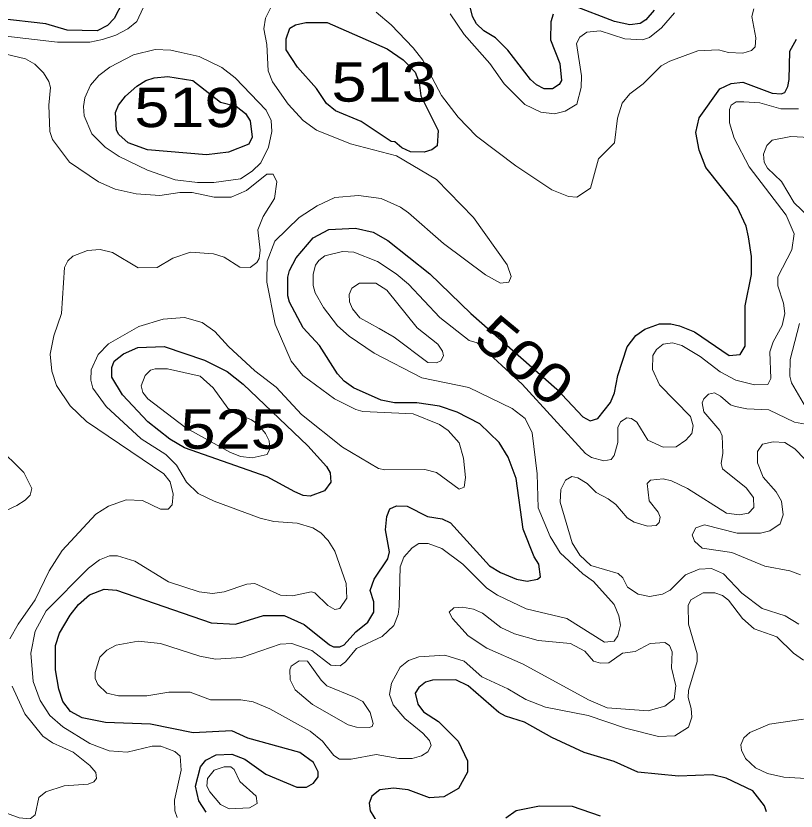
# Model space of a CAD drawing. Extents: x 577 to 602.9, y 7483.8 to 7511.6.
# Drawn here: x 581.887 to 583.474, y 7497.389 to 7499.006 of the extents above; entities that cross this region are included whole.
import ezdxf
from ezdxf.enums import TextEntityAlignment as Align

# ---------------------------------------------------------------- set-up
doc = ezdxf.new("R2010")
doc.units = 0
doc.header["$LTSCALE"] = 0.032
doc.layers.add('1', color=7, linetype='Continuous', lineweight=25)
doc.layers.add('2', color=7, linetype='Continuous', lineweight=13)
doc.layers.add('61', color=7, linetype='Continuous')

msp = doc.modelspace()

# ---------------------------------------------------------------- linework, layer by layer
at = {"layer": '1'}
for points in [[(581.8413, 7499.3597), (581.9518, 7499.4296), (581.9693, 7499.4368), (581.9924, 7499.4376), (582.0019, 7499.4344), (582.013, 7499.4233), (582.0266, 7499.3803), (582.0234, 7499.331), (582.0075, 7499.2634), (582.0075, 7499.2213), (582.0107, 7499.207), (582.0305, 7499.1712), (582.0878, 7499.1124), (582.1053, 7499.0646), (582.1037, 7499.0336), (582.087, 7499.001), (582.0735, 7498.9867), (582.0521, 7498.9759), (581.9916, 7498.9772), (581.9478, 7498.9899), (581.8517, 7499.0006)], [(583.1851, 7499.0177), (583.1684, 7498.9979), (583.1565, 7498.9907), (583.1358, 7498.9883), (583.1048, 7498.9947), (583.0197, 7499.0273)], [(582.98, 7499.0098), (582.9752, 7498.9939), (582.9744, 7498.9573), (582.9935, 7498.9096), (582.9967, 7498.8746), (582.9919, 7498.8666), (582.9784, 7498.8579), (582.9617, 7498.8579), (582.9458, 7498.8659), (582.9339, 7498.877), (582.8877, 7498.9366), (582.8623, 7498.9613), (582.8384, 7498.9756), (582.8241, 7498.9899), (582.8154, 7499.005), (582.8114, 7499.0217)], [(582.4329, 7497.7868), (582.4735, 7497.7685), (582.5251, 7497.7272), (582.5331, 7497.7232), (582.5458, 7497.7232), (582.5546, 7497.7272), (582.5784, 7497.7534), (582.6031, 7497.7733), (582.615, 7497.7932), (582.615, 7497.8146), (582.6078, 7497.8377), (582.6158, 7497.8607), (582.6436, 7497.9021), (582.6468, 7497.9164), (582.6388, 7497.9609), (582.6412, 7497.988), (582.6476, 7498.0039), (582.6611, 7498.0094), (582.6826, 7498.0087), (582.7239, 7497.988), (582.7541, 7497.9832), (582.7708, 7497.9753), (582.8504, 7497.8878), (582.8726, 7497.8743), (582.9052, 7497.8607), (582.9267, 7497.8568), (582.9482, 7497.8607), (582.9537, 7497.8655), (582.9506, 7497.891), (582.941, 7497.9061), (582.9188, 7497.9625), (582.9044, 7498.0651), (582.8885, 7498.1088), (582.8702, 7498.1383), (582.8305, 7498.1764), (582.7844, 7498.2003), (582.7486, 7498.2122), (582.7025, 7498.2194), (582.6571, 7498.2194), (582.6301, 7498.2249), (582.5736, 7498.2496), (582.5546, 7498.2631), (582.541, 7498.2782), (582.5045, 7498.3355), (582.4711, 7498.372), (582.4432, 7498.4237), (582.4401, 7498.4365), (582.4401, 7498.4746), (582.4432, 7498.4881), (582.4568, 7498.5144), (582.4917, 7498.5549), (582.5235, 7498.5716), (582.5776, 7498.5748), (582.6134, 7498.5661), (582.6436, 7498.5494), (582.7287, 7498.4818), (582.8122, 7498.4007), (582.9871, 7498.2472), (583.0404, 7498.1907), (583.0547, 7498.1828), (583.0706, 7498.1876), (583.0961, 7498.2202), (583.1048, 7498.2393), (583.1112, 7498.275), (583.1303, 7498.3331), (583.1478, 7498.3561), (583.1661, 7498.3689), (583.1963, 7498.38), (583.2193, 7498.38), (583.2368, 7498.376), (583.267, 7498.3633), (583.3378, 7498.3156), (583.3601, 7498.3172), (583.3704, 7498.3347), (583.3704, 7498.4166), (583.3831, 7498.4802), (583.3831, 7498.5168), (583.3768, 7498.5565), (583.372, 7498.5788), (583.3537, 7498.6178), (583.2901, 7498.6981), (583.2766, 7498.7331), (583.2702, 7498.7688), (583.2766, 7498.7991), (583.3187, 7498.8579), (583.3418, 7498.869), (583.3656, 7498.8714), (583.4253, 7498.8492), (583.4436, 7498.8476), (583.4507, 7498.8507), (583.4571, 7498.8627), (583.4595, 7498.877), (583.4611, 7498.9342), (583.4746, 7498.9589)], [(582.2739, 7497.3868), (582.2588, 7497.4099), (582.2524, 7497.4393), (582.2627, 7497.4791), (582.2731, 7497.4926), (582.2945, 7497.5029), (582.3263, 7497.5045), (582.3526, 7497.4942), (582.3955, 7497.464), (582.4583, 7497.4377), (582.4782, 7497.4377), (582.4925, 7497.4457), (582.5021, 7497.4584), (582.5021, 7497.4687), (582.4925, 7497.4878), (582.4647, 7497.5077), (582.3589, 7497.5371), (582.3263, 7497.5522), (582.2476, 7497.5482), (582.1609, 7497.5657), (582.0695, 7497.5689), (582.0218, 7497.5785), (581.9979, 7497.5912), (581.9828, 7497.6119), (581.9741, 7497.6365), (581.9677, 7497.6763), (581.9677, 7497.7256), (581.9757, 7497.751), (581.9971, 7497.7876), (582.0146, 7497.8091), (582.0369, 7497.8289), (582.0663, 7497.8401), (582.0918, 7497.8385), (582.2842, 7497.7717), (582.3335, 7497.7693), (582.3908, 7497.7868), (582.4329, 7497.7868)], [(583.4134, 7497.3876), (583.4094, 7497.3995), (583.3855, 7497.4298), (583.3314, 7497.456), (583.3036, 7497.4624), (583.2344, 7497.46), (583.1517, 7497.4679), (583.104, 7497.4894), (583.0428, 7497.5077), (582.9768, 7497.5387), (582.9211, 7497.5697), (582.883, 7497.5816), (582.8695, 7497.5896), (582.8066, 7497.6437), (582.782, 7497.6556), (582.7343, 7497.6548), (582.72, 7497.6508), (582.7064, 7497.6405), (582.6993, 7497.6286), (582.7048, 7497.6063), (582.716, 7497.5904), (582.7462, 7497.5713), (582.7868, 7497.5308), (582.8058, 7497.491), (582.8058, 7497.4679), (582.7875, 7497.4345), (582.7573, 7497.4178), (582.7279, 7497.4155), (582.685, 7497.4321), (582.6548, 7497.4353), (582.6269, 7497.4321), (582.611, 7497.4194), (582.6055, 7497.4051), (582.6078, 7497.3892), (582.6222, 7497.3646)], [(582.8838, 7497.3749), (582.9044, 7497.39), (582.9521, 7497.3995), (583.0181, 7497.3988), (583.0754, 7497.3789)]]:
    msp.add_lwpolyline(points, dxfattribs=at)
for points in [[(582.6504, 7498.751), (582.5895, 7498.7911), (582.5371, 7498.8134), (582.5188, 7498.8277), (582.4981, 7498.8587), (582.4599, 7498.9016), (582.4369, 7498.9374), (582.4369, 7498.9597), (582.444, 7498.9812), (582.456, 7498.9883), (582.4766, 7498.9931), (582.5204, 7498.9931), (582.642, 7498.939), (582.6746, 7498.9167), (582.6993, 7498.8921), (582.7072, 7498.8706), (582.7104, 7498.8436), (582.7458, 7498.773), (582.744, 7498.7418), (582.733, 7498.7335), (582.7174, 7498.7289), (582.6897, 7498.7299), (582.6722, 7498.7378), (582.6579, 7498.7498)], [(582.1962, 7498.8832), (582.2467, 7498.8749), (582.3033, 7498.8309), (582.3351, 7498.8229), (582.3542, 7498.8078), (582.3637, 7498.7927), (582.3677, 7498.7593), (582.3605, 7498.745), (582.3192, 7498.7291), (582.2747, 7498.7235), (582.1546, 7498.7339), (582.1156, 7498.7482), (582.0965, 7498.7649), (582.0918, 7498.7736), (582.0894, 7498.8094), (582.0957, 7498.8245), (582.1101, 7498.8428), (582.1331, 7498.8635), (582.1514, 7498.8746), (582.1681, 7498.8802)], [(582.4544, 7498.0384), (582.3984, 7498.0688), (582.2301, 7498.1279), (582.1999, 7498.1454), (582.1554, 7498.1804), (582.1037, 7498.2353), (582.0822, 7498.2711), (582.0822, 7498.2909), (582.087, 7498.3037), (582.1061, 7498.3188), (582.1347, 7498.3315), (582.1888, 7498.3339), (582.2707, 7498.306), (582.3168, 7498.283), (582.3494, 7498.2575), (582.4806, 7498.1319), (582.5188, 7498.0898), (582.5259, 7498.077), (582.5275, 7498.058), (582.5148, 7498.0405), (582.4854, 7498.0293), (582.4711, 7498.0309)]]:
    msp.add_lwpolyline(points, close=True, dxfattribs=at)
at = {"layer": '2'}
for points in [[(582.4997, 7498.6201), (582.5355, 7498.6368), (582.584, 7498.6408), (582.6301, 7498.6345), (582.6691, 7498.617), (582.6858, 7498.6058), (582.7565, 7498.543), (582.8424, 7498.4794), (582.8726, 7498.4627), (582.8893, 7498.4643), (582.8941, 7498.4762), (582.8861, 7498.5001), (582.8178, 7498.5963), (582.7422, 7498.6734), (582.6611, 7498.7219), (582.5673, 7498.7458), (582.4981, 7498.7736), (582.4711, 7498.7935), (582.4409, 7498.8269), (582.409, 7498.8722), (582.4003, 7498.8945), (582.3971, 7498.9478), (582.3915, 7498.9796), (582.3947, 7499.0018), (582.4162, 7499.0456)], [(582.1458, 7499.0225), (582.1331, 7498.9947), (582.1148, 7498.9796), (582.0902, 7498.9668), (582.0631, 7498.9581), (582.0377, 7498.9525), (581.9717, 7498.9525), (581.8604, 7498.966)], [(582.6198, 7499.0138), (582.65, 7498.9883), (582.6953, 7498.9414), (582.7144, 7498.9159), (582.7526, 7498.8444), (582.7868, 7498.7999), (582.8241, 7498.7617), (582.9036, 7498.7013), (582.9768, 7498.6527), (583.011, 7498.6392), (583.0277, 7498.6376), (583.0555, 7498.6559), (583.0722, 7498.7156), (583.1048, 7498.7482), (583.1104, 7498.7983), (583.1199, 7498.8285), (583.1358, 7498.8476), (583.1629, 7498.8682), (583.1994, 7498.9048), (583.2169, 7498.9144), (583.2742, 7498.935), (583.3163, 7498.9374), (583.3362, 7498.9319), (583.3656, 7498.9303), (583.3831, 7498.9358), (583.3903, 7498.943), (583.3919, 7498.9613), (583.3839, 7499.005), (583.3879, 7499.0209)], [(583.2265, 7499.0122), (583.2002, 7498.9819), (583.1756, 7498.9621), (583.1613, 7498.9573), (583.1255, 7498.9597), (583.0754, 7498.9756), (583.0484, 7498.9732), (583.0341, 7498.9629), (583.0269, 7498.9501), (583.0372, 7498.8841), (583.0364, 7498.8603), (583.0277, 7498.8269), (583.0038, 7498.8126), (582.9824, 7498.807), (582.9545, 7498.8102), (582.9219, 7498.8261), (582.8798, 7498.8682), (582.8512, 7498.9096), (582.7987, 7498.9684), (582.7701, 7499.0106)], [(581.8461, 7498.9334), (581.9065, 7498.9191), (581.9256, 7498.908), (581.9431, 7498.8905), (581.9542, 7498.873), (581.9574, 7498.8603), (581.9542, 7498.8245), (581.9558, 7498.7712), (581.9614, 7498.7545), (581.9963, 7498.7084), (582.0552, 7498.6686), (582.0886, 7498.6535), (582.1315, 7498.644), (582.18, 7498.6408), (582.2206, 7498.6472), (582.2452, 7498.6472), (582.2906, 7498.6376), (582.3248, 7498.6376), (582.3558, 7498.6512), (582.3971, 7498.6846), (582.4106, 7498.6846), (582.4178, 7498.6686), (582.413, 7498.6345), (582.39, 7498.5979), (582.3788, 7498.5708), (582.3836, 7498.5295), (582.382, 7498.5128), (582.3772, 7498.5048), (582.3637, 7498.4945), (582.3422, 7498.4953), (582.3104, 7498.5152), (582.289, 7498.5223), (582.2421, 7498.5255), (582.2063, 7498.5136), (582.1745, 7498.4945), (582.1355, 7498.4937), (582.0838, 7498.5247), (582.0584, 7498.5311), (582.0329, 7498.5287), (582.0027, 7498.5176), (581.9924, 7498.508), (581.986, 7498.4945), (581.9796, 7498.4007), (581.9645, 7498.3553), (581.9566, 7498.318), (581.9598, 7498.2838), (581.9693, 7498.2544), (581.9971, 7498.213), (582.0305, 7498.1812), (582.188, 7498.0747), (582.2007, 7498.0587), (582.2071, 7498.0333), (582.2047, 7498.0118), (582.1967, 7498.0031), (582.1808, 7498.0031), (582.1442, 7498.0206), (582.1116, 7498.0222), (582.0751, 7498.0087), (582.0496, 7497.9927), (581.9812, 7497.9188), (581.955, 7497.8774), (581.9264, 7497.8186), (581.8914, 7497.7693), (581.8747, 7497.7391)], [(582.5156, 7498.5184), (582.5514, 7498.5271), (582.5744, 7498.5255), (582.6222, 7498.5064), (582.6603, 7498.4818), (582.6858, 7498.4603), (582.7494, 7498.3927), (582.809, 7498.3458), (582.8249, 7498.341), (582.9164, 7498.2575), (583.0452, 7498.116), (583.0579, 7498.108), (583.0826, 7498.1009), (583.0977, 7498.1041), (583.104, 7498.112), (583.1112, 7498.1383), (583.1112, 7498.1693), (583.1168, 7498.1804), (583.1295, 7498.1884), (583.139, 7498.1876), (583.1501, 7498.1796), (583.1724, 7498.143), (583.2034, 7498.1287), (583.2297, 7498.1295), (583.2495, 7498.143), (583.2615, 7498.1566), (583.2647, 7498.1725), (583.2591, 7498.1915), (583.1963, 7498.256), (583.182, 7498.287), (583.1827, 7498.3156), (583.1899, 7498.3275), (583.2034, 7498.3387), (583.2225, 7498.341), (583.2416, 7498.3355), (583.279, 7498.3132), (583.3195, 7498.2822), (583.3513, 7498.2655), (583.3895, 7498.256), (583.4165, 7498.2567), (583.4221, 7498.2687), (583.4205, 7498.3227), (583.4269, 7498.3434), (583.4452, 7498.3768), (583.4507, 7498.4007), (583.4483, 7498.4221), (583.4364, 7498.4571), (583.4364, 7498.4754), (583.465, 7498.5303), (583.4698, 7498.5629), (583.4539, 7498.6011), (583.3784, 7498.6989), (583.3481, 7498.7577), (583.3386, 7498.7887), (583.3386, 7498.8158), (583.3418, 7498.8245), (583.3521, 7498.8317), (583.3672, 7498.8317), (583.3998, 7498.8293), (583.4428, 7498.8173), (583.4786, 7498.8173)], [(583.5287, 7498.57), (583.4698, 7498.6257), (583.4444, 7498.6694), (583.4157, 7498.6965), (583.4086, 7498.7084), (583.4078, 7498.7251), (583.4141, 7498.7426), (583.4253, 7498.7537), (583.4634, 7498.7609), (583.539, 7498.7569)], [(582.215, 7497.3757), (582.2102, 7497.3892), (582.2095, 7497.4107), (582.223, 7497.4719), (582.2214, 7497.5005), (582.2102, 7497.5101), (582.1816, 7497.5212), (582.1641, 7497.5212), (582.1132, 7497.5085), (582.0767, 7497.5117), (582.0377, 7497.526), (581.9828, 7497.5602), (581.9558, 7497.5832), (581.9367, 7497.6135), (581.9224, 7497.6524), (581.9176, 7497.7097), (581.9264, 7497.755), (581.9486, 7497.7963), (582.0345, 7497.883), (582.0568, 7497.8997), (582.0775, 7497.9077), (582.0934, 7497.9077), (582.1291, 7497.8973), (582.1975, 7497.8552), (582.2596, 7497.8345), (582.2866, 7497.8313), (582.3104, 7497.8345), (582.3566, 7497.8504), (582.3733, 7497.852), (582.4249, 7497.8281), (582.4496, 7497.8266), (582.4878, 7497.8345), (582.4949, 7497.8329), (582.5212, 7497.8067), (582.5355, 7497.7987), (582.5458, 7497.8011), (582.5601, 7497.8218), (582.5585, 7497.852), (582.5355, 7497.9172), (582.522, 7497.9395), (582.5069, 7497.9546), (582.4909, 7497.9649), (582.4591, 7497.9745), (582.4114, 7497.9776), (582.3836, 7497.9848), (582.2906, 7498.019), (582.258, 7498.0349), (582.2341, 7498.058), (582.2134, 7498.0921), (582.192, 7498.1144), (582.1419, 7498.1462), (582.0703, 7498.2114), (582.0433, 7498.2488), (582.0393, 7498.2655), (582.0401, 7498.2862), (582.0544, 7498.3172), (582.0751, 7498.3394), (582.1371, 7498.3744), (582.1864, 7498.3895), (582.2301, 7498.3927), (582.2659, 7498.3824), (582.2914, 7498.3641), (582.3192, 7498.3339), (582.3733, 7498.2846), (582.4162, 7498.2512), (582.4679, 7498.1955), (582.5514, 7498.1287), (582.6245, 7498.0858), (582.6373, 7498.0826), (582.7184, 7498.0834), (582.7422, 7498.0778), (582.7883, 7498.0436), (582.7987, 7498.0476), (582.8011, 7498.0675), (582.7971, 7498.1065), (582.7883, 7498.1375), (582.7661, 7498.1629), (582.7486, 7498.1748), (582.6953, 7498.1971), (582.5927, 7498.2019), (582.5784, 7498.2059), (582.5347, 7498.2273), (582.4703, 7498.275), (582.4472, 7498.3037), (582.4146, 7498.3792), (582.3971, 7498.4643), (582.3979, 7498.5072), (582.4138, 7498.5478), (582.4631, 7498.5963), (582.4997, 7498.6201)], [(583.2615, 7497.5801), (583.2551, 7497.5594), (583.2273, 7497.5419), (583.1939, 7497.5403), (583.1271, 7497.5578), (583.0508, 7497.5832), (582.9641, 7497.5999), (582.9243, 7497.6158), (582.8877, 7497.6373), (582.8345, 7497.662), (582.7987, 7497.6938), (582.7597, 7497.7057), (582.7064, 7497.7025), (582.6858, 7497.6954), (582.6683, 7497.6818), (582.6508, 7497.6492), (582.6468, 7497.6262), (582.654, 7497.6047), (582.6778, 7497.5769), (582.7144, 7497.5475), (582.7279, 7497.5323), (582.7319, 7497.522), (582.7247, 7497.5093), (582.712, 7497.5013), (582.6929, 7497.4958), (582.6659, 7497.4958), (582.6198, 7497.5037), (582.5689, 7497.4942), (582.545, 7497.4942), (582.5339, 7497.5021), (582.5108, 7497.5308), (582.4854, 7497.5514), (582.4035, 7497.5968), (582.3693, 7497.6111), (582.3446, 7497.615), (582.2826, 7497.615), (582.2413, 7497.6309), (582.1983, 7497.6309), (582.153, 7497.623), (582.0957, 7497.623), (582.0719, 7497.6286), (582.0536, 7497.6461), (582.048, 7497.6588), (582.048, 7497.6707), (582.0576, 7497.7017), (582.0719, 7497.716), (582.091, 7497.7264), (582.1355, 7497.7343), (582.1808, 7497.7295), (582.2611, 7497.7041), (582.2929, 7497.6977), (582.3462, 7497.7009), (582.4242, 7497.728), (582.448, 7497.7295), (582.4886, 7497.7152), (582.5275, 7497.6858), (582.5466, 7497.6842), (582.5577, 7497.6922), (582.58, 7497.7192), (582.6317, 7497.7439), (582.6555, 7497.7661), (582.6643, 7497.7884), (582.6667, 7497.8051), (582.6683, 7497.8854), (582.6762, 7497.9053), (582.6929, 7497.9244), (582.7064, 7497.9331), (582.7255, 7497.9331), (582.7534, 7497.9228), (582.7963, 7497.891), (582.8448, 7497.8425), (582.8663, 7497.8281), (582.9251, 7497.8003), (583.0078, 7497.7804), (583.0841, 7497.7327), (583.104, 7497.7343), (583.1112, 7497.7454), (583.1168, 7497.7669), (583.1136, 7497.786), (583.104, 7497.8091), (583.0619, 7497.856), (583.0404, 7497.8711), (582.9943, 7497.914), (582.9736, 7497.9474), (582.949, 7498.0055), (582.9474, 7498.0747), (582.937, 7498.1581), (582.9227, 7498.1876), (582.8965, 7498.2074), (582.8082, 7498.2504), (582.7128, 7498.2703), (582.6158, 7498.3204), (582.5649, 7498.3546), (582.541, 7498.376), (582.5124, 7498.4134), (582.4957, 7498.4428), (582.4917, 7498.4579), (582.4917, 7498.481), (582.4965, 7498.4993), (582.5029, 7498.5088), (582.5156, 7498.5184)], [(583.4976, 7498.2027), (583.4642, 7498.2599), (583.4611, 7498.2734), (583.4619, 7498.3076), (583.4809, 7498.3808)], [(583.0913, 7498.0238), (583.1072, 7498.0126), (583.1303, 7497.9856), (583.1446, 7497.9768), (583.1716, 7497.9681), (583.1891, 7497.9697), (583.1955, 7497.9761), (583.1971, 7497.9864), (583.1931, 7497.9967), (583.1748, 7498.0198), (583.1708, 7498.0548), (583.178, 7498.0619), (583.2034, 7498.0643), (583.2201, 7498.0603), (583.2527, 7498.0452), (583.3322, 7497.9951), (583.3577, 7497.9912), (583.3768, 7497.9951), (583.3879, 7498.0063), (583.3871, 7498.0269), (583.372, 7498.046), (583.3243, 7498.085), (583.3211, 7498.0961), (583.3251, 7498.1168), (583.3235, 7498.1518), (583.3187, 7498.1629), (583.2861, 7498.2011), (583.2829, 7498.2194), (583.2861, 7498.2273), (583.2957, 7498.2369), (583.3076, 7498.2393), (583.3203, 7498.2329), (583.3402, 7498.2154), (583.3505, 7498.2114), (583.3736, 7498.2067), (583.4181, 7498.2051), (583.4706, 7498.1796), (583.4929, 7498.1756)], [(583.4913, 7498.1049), (583.4714, 7498.1255), (583.4507, 7498.1383), (583.4269, 7498.1399), (583.4054, 7498.1351), (583.3951, 7498.12), (583.3951, 7498.0969), (583.407, 7498.0683), (583.4332, 7498.0381), (583.4444, 7498.019), (583.4475, 7497.9912), (583.4412, 7497.9729), (583.4205, 7497.9586), (583.4014, 7497.9538), (583.3537, 7497.9538), (583.2877, 7497.9713), (583.2702, 7497.9649), (583.2623, 7497.9506), (583.267, 7497.9379), (583.2829, 7497.9236), (583.3434, 7497.9148), (583.4102, 7497.887), (583.4611, 7497.8774), (583.4825, 7497.8695)], [(581.8437, 7497.9896), (581.889, 7498.0102), (581.9057, 7498.0214), (581.916, 7498.0317), (581.9192, 7498.0452), (581.9033, 7498.0778), (581.8476, 7498.1319)], [(583.4794, 7497.7693), (583.4515, 7497.786), (583.4046, 7497.8011), (583.3633, 7497.8321), (583.3259, 7497.8711), (583.302, 7497.8822), (583.2766, 7497.8806), (583.2487, 7497.8695), (583.2177, 7497.8385), (583.2018, 7497.8297), (583.1756, 7497.825), (583.1525, 7497.8297), (583.1311, 7497.8441), (583.1215, 7497.8631), (583.112, 7497.8719), (583.0563, 7497.8886), (583.0341, 7497.9093), (583.0181, 7497.9347), (582.9943, 7498.0174), (582.9951, 7498.0428), (583.0046, 7498.0619), (583.0174, 7498.0691), (583.0301, 7498.0667), (583.0492, 7498.0548), (583.0674, 7498.0365), (583.0913, 7498.0238)], [(583.4889, 7497.6961), (583.4682, 7497.7097), (583.4348, 7497.7431), (583.3887, 7497.7598), (583.3648, 7497.7804), (583.3362, 7497.8178), (583.3243, 7497.8274), (583.3084, 7497.8329), (583.2845, 7497.8329), (583.2599, 7497.8186), (583.2543, 7497.8067), (583.2551, 7497.7693), (583.2726, 7497.7089), (583.2726, 7497.693), (583.2551, 7497.6341), (583.2543, 7497.6198), (583.2607, 7497.5975), (583.2615, 7497.5801)], [(581.8795, 7497.6429), (581.9049, 7497.5864), (581.9415, 7497.5411), (581.9614, 7497.5276), (582.0035, 7497.5085), (582.0377, 7497.4815)], [(583.5048, 7497.4544), (583.4491, 7497.4576), (583.4157, 7497.4655), (583.3911, 7497.4767), (583.3712, 7497.4958), (583.3625, 7497.5125), (583.3617, 7497.5236), (583.3672, 7497.5379), (583.38, 7497.549), (583.4197, 7497.5657), (583.4889, 7497.5761)], [(582.0377, 7497.4815), (582.0496, 7497.4671), (582.0512, 7497.4552), (582.0456, 7497.4481), (582.0337, 7497.4433), (581.9852, 7497.4401), (581.9478, 7497.4282), (581.9335, 7497.4162), (581.9264, 7497.3813), (581.916, 7497.3733), (581.8938, 7497.3749), (581.8508, 7497.3908)]]:
    msp.add_lwpolyline(points, dxfattribs=at)
for points in [[(582.2229, 7498.9319), (582.2023, 7498.9366), (582.1705, 7498.9382), (582.126, 7498.9271), (582.0783, 7498.9016), (582.056, 7498.8849), (582.0385, 7498.8651), (582.0274, 7498.8396), (582.0242, 7498.8221), (582.0258, 7498.803), (582.0417, 7498.7665), (582.0687, 7498.7394), (582.0973, 7498.7203), (582.1546, 7498.6925), (582.211, 7498.6726), (582.2564, 7498.6671), (582.2898, 7498.6671), (582.3438, 7498.675), (582.3677, 7498.6901), (582.3852, 7498.7076), (582.4011, 7498.7394), (582.4075, 7498.7712), (582.4059, 7498.7935), (582.3963, 7498.8142), (582.3333, 7498.8803), (582.3062, 7498.9013), (582.2599, 7498.9233)], [(582.6261, 7498.3705), (582.6563, 7498.353), (582.7247, 7498.3013), (582.7422, 7498.3005), (582.751, 7498.3045), (582.7565, 7498.3148), (582.7549, 7498.3243), (582.7454, 7498.3387), (582.7033, 7498.372), (582.6412, 7498.4484), (582.619, 7498.4627), (582.5856, 7498.4627), (582.5705, 7498.4524), (582.5649, 7498.4396), (582.5657, 7498.4245), (582.5713, 7498.4102), (582.5864, 7498.3919)], [(582.3327, 7498.1979), (582.3184, 7498.2082), (582.2882, 7498.2496), (582.2619, 7498.2734), (582.1951, 7498.2886), (582.1705, 7498.2886), (582.1609, 7498.2854), (582.1498, 7498.275), (582.1419, 7498.2536), (582.145, 7498.24), (582.1554, 7498.2273), (582.2325, 7498.1685), (582.3219, 7498.119), (582.3438, 7498.1102), (582.3673, 7498.1075), (582.3981, 7498.1138), (582.4036, 7498.1259), (582.4022, 7498.1417), (582.3948, 7498.157), (582.3799, 7498.1752), (582.3664, 7498.1845)], [(583.0762, 7497.6898), (583.0929, 7497.6906), (583.1207, 7497.7097), (583.1462, 7497.7136), (583.1772, 7497.7295), (583.2066, 7497.7319), (583.2161, 7497.7256), (583.2217, 7497.7128), (583.2201, 7497.6802), (583.2289, 7497.6437), (583.2257, 7497.6174), (583.2066, 7497.6023), (583.1732, 7497.5928), (583.0897, 7497.5991), (583.0515, 7497.615), (582.9188, 7497.6874), (582.8448, 7497.72), (582.8066, 7497.7454), (582.7748, 7497.7804), (582.7685, 7497.7932), (582.778, 7497.8019), (582.7955, 7497.8035), (582.8178, 7497.7995), (582.8361, 7497.7916), (582.8734, 7497.7621), (582.9013, 7497.7494), (582.949, 7497.7359), (583.015, 7497.7295), (583.0444, 7497.7144), (583.0619, 7497.6938)], [(582.576, 7497.6206), (582.5927, 7497.6119), (582.6078, 7497.5896), (582.6134, 7497.5673), (582.6118, 7497.561), (582.6055, 7497.5586), (582.58, 7497.5594), (582.5625, 7497.5641), (582.4902, 7497.6055), (582.4552, 7497.6357), (582.4448, 7497.6556), (582.444, 7497.6763), (582.4472, 7497.6834), (582.4631, 7497.6946), (582.4798, 7497.6938), (582.5076, 7497.6548), (582.5196, 7497.6437)], [(582.2818, 7497.4282), (582.3033, 7497.4019), (582.3208, 7497.3932), (582.3621, 7497.3956), (582.378, 7497.4043), (582.3756, 7497.4194), (582.3422, 7497.4488), (582.3311, 7497.4735), (582.324, 7497.4791), (582.3104, 7497.4791), (582.2906, 7497.4719), (582.277, 7497.4552), (582.2755, 7497.4393)]]:
    msp.add_lwpolyline(points, close=True, dxfattribs=at)

# ---------------------------------------------------------------- texts
at = {"layer": '61', "width": 1.2}
for s, p in [('513', (582.6359, 7498.8318)), ('519', (582.2349, 7498.78)), ('525', (582.3289, 7498.1258))]:
    msp.add_text(s, height=0.08, dxfattribs=at).set_placement(p, align=Align.CENTER)
msp.add_text('500', height=0.08, rotation=320.229, dxfattribs=at).set_placement((582.8962, 7498.2749), align=Align.CENTER)

doc.saveas('drawing.dxf')
